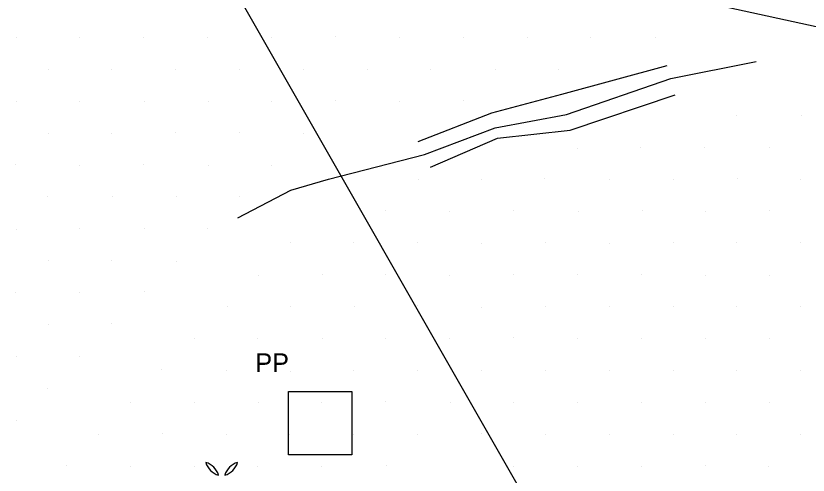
# Model space of a CAD drawing. Extents: x 1602514 to 1609837, y 863887 to 871157.
# Drawn here: x 1605612.3 to 1605875.4, y 866038 to 866190.6 of the extents above; entities that cross this region are included whole.
import ezdxf

# ---------------------------------------------------------------- set-up
doc = ezdxf.new("R2010")
doc.units = 0
for name, color, linetype in [('Photo-Anchor', 7, 'Continuous'), ('Survey-Flow line', 7, 'Continuous'), ('Survey-Ridge Lines', 7, 'Continuous'), ('Survey-Spot dirt', 7, 'Continuous'), ('Survey-Vegetation trees', 7, 'Continuous'), ('Utility-Pole', 7, 'Continuous')]:
    doc.layers.add(name, color=color, linetype=linetype)

msp = doc.modelspace()

# ---------------------------------------------------------------- linework, layer by layer
at = {"layer": 'Photo-Anchor'}
for centre, radius, start, end in [((1605673.56, 866036.15), 6.27, 16.7236, 73.2821), ((1605681.38, 866043.97), 6.29, 196.8106, 253.1951), ((1605673.56, 866036.15), 6.27, 16.7236, 73.2821), ((1605681.38, 866043.97), 6.29, 196.8106, 253.1951), ((1605687.67, 866036.15), 6.27, 106.7179, 163.2764), ((1605679.85, 866043.97), 6.29, 286.8049, 343.1894), ((1605687.67, 866036.15), 6.27, 106.7179, 163.2764), ((1605679.85, 866043.97), 6.29, 286.8049, 343.1894)]:
    msp.add_arc(centre, radius, start, end, dxfattribs=at)
at = {"layer": 'Survey-Flow line'}
msp.add_lwpolyline([(1605685.94, 866123.43), (1605703.58, 866132.65), (1605716.13, 866136.32), (1605747.97, 866144.52), (1605771.47, 866153.43), (1605795.14, 866157.83), (1605829.78, 866169.74), (1605858.12, 866175.43)], dxfattribs=at)
msp.add_lwpolyline([(1605685.94, 866123.43), (1605703.58, 866132.65), (1605716.13, 866136.32), (1605747.97, 866144.52), (1605771.47, 866153.43), (1605795.14, 866157.83), (1605829.78, 866169.74), (1605858.12, 866175.43)], dxfattribs=at)
at = {"layer": 'Survey-Ridge Lines'}
for points in [[(1605745.9, 866148.85), (1605770.38, 866158.36), (1605793.55, 866164.54), (1605828.56, 866174.1)], [(1605745.9, 866148.85), (1605770.38, 866158.36), (1605793.55, 866164.54), (1605828.56, 866174.1)], [(1605749.97, 866140.35), (1605772.22, 866149.99), (1605796.39, 866152.55), (1605831.27, 866164.38)], [(1605749.97, 866140.35), (1605772.22, 866149.99), (1605796.39, 866152.55), (1605831.27, 866164.38)]]:
    msp.add_lwpolyline(points, dxfattribs=at)
at = {"layer": 'Survey-Spot dirt'}
for p, q in [((1605612.39, 866183.42), (1605612.39, 866183.42)), ((1605612.39, 866183.42), (1605612.39, 866183.42)), ((1605633.55, 866183.44), (1605633.55, 866183.44)), ((1605633.55, 866183.44), (1605633.55, 866183.44)), ((1605654.81, 866183.43), (1605654.81, 866183.43)), ((1605654.81, 866183.43), (1605654.81, 866183.43)), ((1605675.92, 866183.49), (1605675.92, 866183.49)), ((1605675.92, 866183.49), (1605675.92, 866183.49)), ((1605697.09, 866183.52), (1605697.09, 866183.52)), ((1605697.09, 866183.52), (1605697.09, 866183.52)), ((1605718.45, 866183.62), (1605718.45, 866183.62)), ((1605718.45, 866183.62), (1605718.45, 866183.62)), ((1605739.54, 866183.38), (1605739.54, 866183.38)), ((1605739.54, 866183.38), (1605739.54, 866183.38)), ((1605760.8, 866183.53), (1605760.8, 866183.53)), ((1605760.8, 866183.53), (1605760.8, 866183.53)), ((1605782.11, 866183.44), (1605782.11, 866183.44)), ((1605782.11, 866183.44), (1605782.11, 866183.44)), ((1605803.27, 866183.52), (1605803.27, 866183.52)), ((1605803.27, 866183.52), (1605803.27, 866183.52)), ((1605824.61, 866183.41), (1605824.61, 866183.41)), ((1605824.61, 866183.41), (1605824.61, 866183.41)), ((1605622.98, 866172.81), (1605622.98, 866172.81)), ((1605622.98, 866172.81), (1605622.98, 866172.81)), ((1605644.12, 866172.72), (1605644.12, 866172.72)), ((1605644.12, 866172.72), (1605644.12, 866172.72)), ((1605665.32, 866172.89), (1605665.32, 866172.89)), ((1605665.32, 866172.89), (1605665.32, 866172.89)), ((1605686.58, 866172.76), (1605686.58, 866172.76)), ((1605686.58, 866172.76), (1605686.58, 866172.76)), ((1605707.73, 866172.9), (1605707.73, 866172.9)), ((1605707.73, 866172.9), (1605707.73, 866172.9)), ((1605729.15, 866172.78), (1605729.15, 866172.78)), ((1605729.15, 866172.78), (1605729.15, 866172.78)), ((1605750.14, 866172.85), (1605750.14, 866172.85)), ((1605750.14, 866172.85), (1605750.14, 866172.85)), ((1605771.42, 866172.91), (1605771.42, 866172.91)), ((1605771.42, 866172.91), (1605771.42, 866172.91)), ((1605792.58, 866172.83), (1605792.58, 866172.83)), ((1605792.58, 866172.83), (1605792.58, 866172.83)), ((1605612.44, 866162.14), (1605612.44, 866162.14)), ((1605612.44, 866162.14), (1605612.44, 866162.14)), ((1605633.56, 866162.23), (1605633.56, 866162.23)), ((1605633.56, 866162.23), (1605633.56, 866162.23)), ((1605654.86, 866162.25), (1605654.86, 866162.25)), ((1605654.86, 866162.25), (1605654.86, 866162.25)), ((1605676.13, 866161.98), (1605676.13, 866161.98)), ((1605676.13, 866161.98), (1605676.13, 866161.98)), ((1605697.18, 866162.03), (1605697.18, 866162.03)), ((1605697.18, 866162.03), (1605697.18, 866162.03)), ((1605718.42, 866162.3), (1605718.42, 866162.3)), ((1605718.42, 866162.3), (1605718.42, 866162.3)), ((1605739.6, 866162.17), (1605739.6, 866162.17)), ((1605739.6, 866162.17), (1605739.6, 866162.17)), ((1605760.91, 866162.46), (1605760.91, 866162.46)), ((1605760.91, 866162.46), (1605760.91, 866162.46)), ((1605851.66, 866157.6), (1605851.66, 866157.6)), ((1605851.66, 866157.6), (1605851.66, 866157.6)), ((1605873.05, 866157.5), (1605873.05, 866157.5)), ((1605873.05, 866157.5), (1605873.05, 866157.5)), ((1605623.05, 866151.66), (1605623.05, 866151.66)), ((1605623.05, 866151.66), (1605623.05, 866151.66)), ((1605644.12, 866151.62), (1605644.12, 866151.62)), ((1605644.12, 866151.62), (1605644.12, 866151.62)), ((1605665.36, 866151.68), (1605665.36, 866151.68)), ((1605665.36, 866151.68), (1605665.36, 866151.68)), ((1605686.5, 866151.77), (1605686.5, 866151.77)), ((1605686.5, 866151.77), (1605686.5, 866151.77)), ((1605707.68, 866151.63), (1605707.68, 866151.63)), ((1605707.68, 866151.63), (1605707.68, 866151.63)), ((1605841.15, 866147), (1605841.15, 866147)), ((1605841.15, 866147), (1605841.15, 866147)), ((1605798.77, 866146.52), (1605798.77, 866146.52)), ((1605798.77, 866146.52), (1605798.77, 866146.52)), ((1605819.71, 866146.76), (1605819.71, 866146.76)), ((1605819.71, 866146.76), (1605819.71, 866146.76)), ((1605862.48, 866146.94), (1605862.48, 866146.94)), ((1605862.48, 866146.94), (1605862.48, 866146.94)), ((1605612.25, 866141.06), (1605612.25, 866141.06)), ((1605612.25, 866141.06), (1605612.25, 866141.06)), ((1605633.53, 866140.99), (1605633.53, 866140.99)), ((1605633.53, 866140.99), (1605633.53, 866140.99)), ((1605654.78, 866141.12), (1605654.78, 866141.12)), ((1605654.78, 866141.12), (1605654.78, 866141.12)), ((1605676.15, 866140.94), (1605676.15, 866140.94)), ((1605676.15, 866140.94), (1605676.15, 866140.94)), ((1605697.15, 866140.96), (1605697.15, 866140.96)), ((1605697.15, 866140.96), (1605697.15, 866140.96)), ((1605787.93, 866136.5), (1605787.93, 866136.5)), ((1605787.93, 866136.5), (1605787.93, 866136.5)), ((1605745.96, 866136.13), (1605745.96, 866136.13)), ((1605745.96, 866136.13), (1605745.96, 866136.13)), ((1605766.99, 866136.32), (1605766.99, 866136.32)), ((1605766.99, 866136.32), (1605766.99, 866136.32)), ((1605809.42, 866136.25), (1605809.42, 866136.25)), ((1605809.42, 866136.25), (1605809.42, 866136.25)), ((1605830.55, 866136.34), (1605830.55, 866136.34)), ((1605830.55, 866136.34), (1605830.55, 866136.34)), ((1605851.8, 866136.44), (1605851.8, 866136.44)), ((1605851.8, 866136.44), (1605851.8, 866136.44)), ((1605872.97, 866136.35), (1605872.97, 866136.35)), ((1605872.97, 866136.35), (1605872.97, 866136.35)), ((1605622.9, 866130.52), (1605622.9, 866130.52)), ((1605622.9, 866130.52), (1605622.9, 866130.52)), ((1605644.19, 866130.43), (1605644.19, 866130.43)), ((1605644.19, 866130.43), (1605644.19, 866130.43)), ((1605665.57, 866130.45), (1605665.57, 866130.45)), ((1605665.57, 866130.45), (1605665.57, 866130.45)), ((1605686.59, 866130.5), (1605686.59, 866130.5)), ((1605686.59, 866130.5), (1605686.59, 866130.5)), ((1605735.1, 866125.82), (1605735.1, 866125.82)), ((1605735.1, 866125.82), (1605735.1, 866125.82)), ((1605756.35, 866125.68), (1605756.35, 866125.68)), ((1605756.35, 866125.68), (1605756.35, 866125.68)), ((1605777.7, 866125.74), (1605777.7, 866125.74)), ((1605777.7, 866125.74), (1605777.7, 866125.74)), ((1605799.02, 866125.7), (1605799.02, 866125.7)), ((1605799.02, 866125.7), (1605799.02, 866125.7)), ((1605820.28, 866125.75), (1605820.28, 866125.75)), ((1605820.28, 866125.75), (1605820.28, 866125.75)), ((1605841.32, 866125.7), (1605841.32, 866125.7)), ((1605841.32, 866125.7), (1605841.32, 866125.7)), ((1605862.5, 866125.82), (1605862.5, 866125.82)), ((1605862.5, 866125.82), (1605862.5, 866125.82)), ((1605612.34, 866119.72), (1605612.34, 866119.72)), ((1605612.34, 866119.72), (1605612.34, 866119.72)), ((1605633.51, 866119.76), (1605633.51, 866119.76)), ((1605633.51, 866119.76), (1605633.51, 866119.76)), ((1605654.97, 866119.94), (1605654.97, 866119.94)), ((1605654.97, 866119.94), (1605654.97, 866119.94)), ((1605675.94, 866119.89), (1605675.94, 866119.89)), ((1605675.94, 866119.89), (1605675.94, 866119.89)), ((1605703.38, 866115.16), (1605703.38, 866115.16)), ((1605703.38, 866115.16), (1605703.38, 866115.16)), ((1605724.4, 866115.15), (1605724.4, 866115.15)), ((1605724.4, 866115.15), (1605724.4, 866115.15)), ((1605745.69, 866115.13), (1605745.69, 866115.13)), ((1605745.69, 866115.13), (1605745.69, 866115.13)), ((1605766.97, 866115.08), (1605766.97, 866115.08)), ((1605766.97, 866115.08), (1605766.97, 866115.08)), ((1605788.22, 866115.14), (1605788.22, 866115.14)), ((1605788.22, 866115.14), (1605788.22, 866115.14)), ((1605809.43, 866115.03), (1605809.43, 866115.03)), ((1605809.43, 866115.03), (1605809.43, 866115.03)), ((1605830.59, 866115.17), (1605830.59, 866115.17)), ((1605830.59, 866115.17), (1605830.59, 866115.17)), ((1605851.73, 866115.14), (1605851.73, 866115.14)), ((1605851.73, 866115.14), (1605851.73, 866115.14)), ((1605872.99, 866115.16), (1605872.99, 866115.16)), ((1605872.99, 866115.16), (1605872.99, 866115.16)), ((1605623, 866109.17), (1605623, 866109.17)), ((1605623, 866109.17), (1605623, 866109.17)), ((1605644.16, 866109.16), (1605644.16, 866109.16)), ((1605644.16, 866109.16), (1605644.16, 866109.16)), ((1605665.6, 866109.05), (1605665.6, 866109.05)), ((1605665.6, 866109.05), (1605665.6, 866109.05)), ((1605692.72, 866104.45), (1605692.72, 866104.45)), ((1605692.72, 866104.45), (1605692.72, 866104.45)), ((1605713.96, 866104.53), (1605713.96, 866104.53)), ((1605713.96, 866104.53), (1605713.96, 866104.53)), ((1605735.18, 866104.51), (1605735.18, 866104.51)), ((1605735.18, 866104.51), (1605735.18, 866104.51)), ((1605756.16, 866104.27), (1605756.16, 866104.27)), ((1605756.16, 866104.27), (1605756.16, 866104.27)), ((1605777.63, 866104.57), (1605777.63, 866104.57)), ((1605777.63, 866104.57), (1605777.63, 866104.57)), ((1605798.85, 866104.58), (1605798.85, 866104.58)), ((1605798.85, 866104.58), (1605798.85, 866104.58)), ((1605819.98, 866104.56), (1605819.98, 866104.56)), ((1605819.98, 866104.56), (1605819.98, 866104.56)), ((1605841.3, 866104.47), (1605841.3, 866104.47)), ((1605841.3, 866104.47), (1605841.3, 866104.47)), ((1605862.52, 866104.42), (1605862.52, 866104.42)), ((1605862.52, 866104.42), (1605862.52, 866104.42)), ((1605612.3, 866098.56), (1605612.3, 866098.56)), ((1605612.3, 866098.56), (1605612.3, 866098.56)), ((1605633.41, 866098.66), (1605633.41, 866098.66)), ((1605633.41, 866098.66), (1605633.41, 866098.66)), ((1605654.92, 866098.88), (1605654.92, 866098.88)), ((1605654.92, 866098.88), (1605654.92, 866098.88)), ((1605682.39, 866093.91), (1605682.39, 866093.91)), ((1605682.39, 866093.91), (1605682.39, 866093.91)), ((1605703.35, 866094.1), (1605703.35, 866094.1)), ((1605703.35, 866094.1), (1605703.35, 866094.1)), ((1605724.64, 866093.95), (1605724.64, 866093.95)), ((1605724.64, 866093.95), (1605724.64, 866093.95)), ((1605745.79, 866094.29), (1605745.79, 866094.29)), ((1605745.79, 866094.29), (1605745.79, 866094.29)), ((1605767.07, 866093.81), (1605767.07, 866093.81)), ((1605767.07, 866093.81), (1605767.07, 866093.81)), ((1605788.07, 866093.97), (1605788.07, 866093.97)), ((1605788.07, 866093.97), (1605788.07, 866093.97)), ((1605809.49, 866093.9), (1605809.49, 866093.9)), ((1605809.49, 866093.9), (1605809.49, 866093.9)), ((1605830.74, 866093.88), (1605830.74, 866093.88)), ((1605830.74, 866093.88), (1605830.74, 866093.88)), ((1605851.74, 866094), (1605851.74, 866094)), ((1605851.74, 866094), (1605851.74, 866094)), ((1605872.84, 866093.95), (1605872.84, 866093.95)), ((1605872.84, 866093.95), (1605872.84, 866093.95)), ((1605623.03, 866088.13), (1605623.03, 866088.13)), ((1605623.03, 866088.13), (1605623.03, 866088.13)), ((1605644.17, 866088.21), (1605644.17, 866088.21)), ((1605644.17, 866088.21), (1605644.17, 866088.21)), ((1605671.64, 866083.38), (1605671.64, 866083.38)), ((1605671.64, 866083.38), (1605671.64, 866083.38)), ((1605692.61, 866083.41), (1605692.61, 866083.41)), ((1605692.61, 866083.41), (1605692.61, 866083.41)), ((1605714.01, 866083.3), (1605714.01, 866083.3)), ((1605714.01, 866083.3), (1605714.01, 866083.3)), ((1605735.07, 866083.21), (1605735.07, 866083.21)), ((1605735.07, 866083.21), (1605735.07, 866083.21)), ((1605756.42, 866083.25), (1605756.42, 866083.25)), ((1605756.42, 866083.25), (1605756.42, 866083.25)), ((1605777.62, 866083.63), (1605777.62, 866083.63)), ((1605777.62, 866083.63), (1605777.62, 866083.63)), ((1605798.72, 866083.34), (1605798.72, 866083.34)), ((1605798.72, 866083.34), (1605798.72, 866083.34)), ((1605820.03, 866083.35), (1605820.03, 866083.35)), ((1605820.03, 866083.35), (1605820.03, 866083.35)), ((1605841.27, 866083.31), (1605841.27, 866083.31)), ((1605841.27, 866083.31), (1605841.27, 866083.31)), ((1605862.42, 866083.23), (1605862.42, 866083.23)), ((1605862.42, 866083.23), (1605862.42, 866083.23)), ((1605612.45, 866077.35), (1605612.45, 866077.35)), ((1605612.45, 866077.35), (1605612.45, 866077.35)), ((1605633.54, 866077.5), (1605633.54, 866077.5)), ((1605633.54, 866077.5), (1605633.54, 866077.5)), ((1605660.75, 866072.91), (1605660.75, 866072.91)), ((1605660.75, 866072.91), (1605660.75, 866072.91)), ((1605682.31, 866072.78), (1605682.31, 866072.78)), ((1605682.31, 866072.78), (1605682.31, 866072.78)), ((1605703.61, 866072.55), (1605703.61, 866072.55)), ((1605703.61, 866072.55), (1605703.61, 866072.55)), ((1605724.53, 866072.65), (1605724.53, 866072.65)), ((1605724.53, 866072.65), (1605724.53, 866072.65)), ((1605745.67, 866072.64), (1605745.67, 866072.64)), ((1605745.67, 866072.64), (1605745.67, 866072.64)), ((1605766.97, 866072.65), (1605766.97, 866072.65)), ((1605766.97, 866072.65), (1605766.97, 866072.65)), ((1605788.2, 866072.64), (1605788.2, 866072.64)), ((1605788.2, 866072.64), (1605788.2, 866072.64)), ((1605809.47, 866072.67), (1605809.47, 866072.67)), ((1605809.47, 866072.67), (1605809.47, 866072.67)), ((1605830.73, 866072.76), (1605830.73, 866072.76)), ((1605830.73, 866072.76), (1605830.73, 866072.76)), ((1605851.7, 866072.6), (1605851.7, 866072.6)), ((1605851.7, 866072.6), (1605851.7, 866072.6)), ((1605872.99, 866072.65), (1605872.99, 866072.65)), ((1605872.99, 866072.65), (1605872.99, 866072.65)), ((1605622.75, 866066.87), (1605622.75, 866066.87)), ((1605622.75, 866066.87), (1605622.75, 866066.87)), ((1605650.31, 866062.1), (1605650.31, 866062.1)), ((1605650.31, 866062.1), (1605650.31, 866062.1)), ((1605671.5, 866062.22), (1605671.5, 866062.22)), ((1605671.5, 866062.22), (1605671.5, 866062.22)), ((1605692.95, 866062.02), (1605692.95, 866062.02)), ((1605692.95, 866062.02), (1605692.95, 866062.02)), ((1605713.9, 866062.13), (1605713.9, 866062.13)), ((1605713.9, 866062.13), (1605713.9, 866062.13)), ((1605735.14, 866062.28), (1605735.14, 866062.28)), ((1605735.14, 866062.28), (1605735.14, 866062.28)), ((1605756.48, 866062.15), (1605756.48, 866062.15)), ((1605756.48, 866062.15), (1605756.48, 866062.15)), ((1605777.59, 866062.11), (1605777.59, 866062.11)), ((1605777.59, 866062.11), (1605777.59, 866062.11)), ((1605798.85, 866061.97), (1605798.85, 866061.97)), ((1605798.85, 866061.97), (1605798.85, 866061.97)), ((1605820.01, 866062.1), (1605820.01, 866062.1)), ((1605820.01, 866062.1), (1605820.01, 866062.1)), ((1605841.17, 866062.14), (1605841.17, 866062.14)), ((1605841.17, 866062.14), (1605841.17, 866062.14)), ((1605862.46, 866062.08), (1605862.46, 866062.08)), ((1605862.46, 866062.08), (1605862.46, 866062.08)), ((1605612.31, 866056.23), (1605612.31, 866056.23)), ((1605612.31, 866056.23), (1605612.31, 866056.23)), ((1605639.61, 866051.51), (1605639.61, 866051.51)), ((1605639.61, 866051.51), (1605639.61, 866051.51)), ((1605660.84, 866051.64), (1605660.84, 866051.64)), ((1605660.84, 866051.64), (1605660.84, 866051.64)), ((1605682.11, 866051.37), (1605682.11, 866051.37)), ((1605682.11, 866051.37), (1605682.11, 866051.37)), ((1605703.25, 866051.51), (1605703.25, 866051.51)), ((1605703.25, 866051.51), (1605703.25, 866051.51)), ((1605724.45, 866051.59), (1605724.45, 866051.59)), ((1605724.45, 866051.59), (1605724.45, 866051.59)), ((1605745.7, 866051.57), (1605745.7, 866051.57)), ((1605745.7, 866051.57), (1605745.7, 866051.57)), ((1605766.87, 866051.73), (1605766.87, 866051.73)), ((1605766.87, 866051.73), (1605766.87, 866051.73)), ((1605788.21, 866051.49), (1605788.21, 866051.49)), ((1605788.21, 866051.49), (1605788.21, 866051.49)), ((1605809.42, 866051.51), (1605809.42, 866051.51)), ((1605809.42, 866051.51), (1605809.42, 866051.51)), ((1605830.81, 866051.54), (1605830.81, 866051.54)), ((1605830.81, 866051.54), (1605830.81, 866051.54)), ((1605851.75, 866051.41), (1605851.75, 866051.41)), ((1605851.75, 866051.41), (1605851.75, 866051.41)), ((1605873, 866051.52), (1605873, 866051.52)), ((1605873, 866051.52), (1605873, 866051.52)), ((1605628.97, 866041.07), (1605628.97, 866041.07)), ((1605628.97, 866041.07), (1605628.97, 866041.07)), ((1605650.35, 866040.74), (1605650.35, 866040.74)), ((1605650.35, 866040.74), (1605650.35, 866040.74)), ((1605671.62, 866040.83), (1605671.62, 866040.83)), ((1605671.62, 866040.83), (1605671.62, 866040.83)), ((1605692.65, 866040.93), (1605692.65, 866040.93)), ((1605692.65, 866040.93), (1605692.65, 866040.93)), ((1605713.85, 866040.89), (1605713.85, 866040.89)), ((1605713.85, 866040.89), (1605713.85, 866040.89)), ((1605735.25, 866041.02), (1605735.25, 866041.02)), ((1605735.25, 866041.02), (1605735.25, 866041.02)), ((1605777.48, 866040.78), (1605777.48, 866040.78)), ((1605777.48, 866040.78), (1605777.48, 866040.78)), ((1605798.81, 866040.94), (1605798.81, 866040.94)), ((1605798.81, 866040.94), (1605798.81, 866040.94)), ((1605820.05, 866040.92), (1605820.05, 866040.92)), ((1605820.05, 866040.92), (1605820.05, 866040.92)), ((1605841.21, 866041), (1605841.21, 866041)), ((1605841.21, 866041), (1605841.21, 866041)), ((1605862.38, 866040.9), (1605862.38, 866040.9)), ((1605862.38, 866040.9), (1605862.38, 866040.9))]:
    msp.add_line(p, q, dxfattribs=at)
at = {"layer": 'Survey-Vegetation trees'}
for points in [[(1606966.17, 865108.64), (1606926.01, 865368.72), (1606585.43, 865634.79), (1606394.19, 865784.98), (1606151.9, 865922.97), (1606027.71, 866037.32), (1605914.18, 866179.13), (1605665.45, 866233.32)], [(1605665.45, 866233.32), (1605801.74, 865994.52), (1605807.84, 865893.89), (1606209.37, 865537.1), (1606668.8, 865151.33), (1606667.28, 865042.31)], [(1606966.17, 865108.64), (1606926.01, 865368.72), (1606585.43, 865634.79), (1606394.19, 865784.98), (1606151.9, 865922.97), (1606027.71, 866037.32), (1605914.18, 866179.13), (1605665.45, 866233.32)], [(1605665.45, 866233.32), (1605801.74, 865994.52), (1605807.84, 865893.89), (1606209.37, 865537.1), (1606668.8, 865151.33), (1606667.28, 865042.31)]]:
    msp.add_lwpolyline(points, dxfattribs=at)
at = {"layer": 'Utility-Pole'}
msp.add_lwpolyline([(1605702.86, 866065.71), (1605723.87, 866065.71), (1605723.87, 866044.7), (1605702.86, 866044.7)], close=True, dxfattribs=at)
msp.add_lwpolyline([(1605702.86, 866065.71), (1605723.87, 866065.71), (1605723.87, 866044.7), (1605702.86, 866044.7)], close=True, dxfattribs=at)

# ---------------------------------------------------------------- texts
msp.add_text('PP', height=6.251, dxfattribs=at).set_placement((1605691.81, 866072.18))
msp.add_text('PP', height=6.251, dxfattribs=at).set_placement((1605691.81, 866072.18))

doc.saveas('drawing.dxf')
